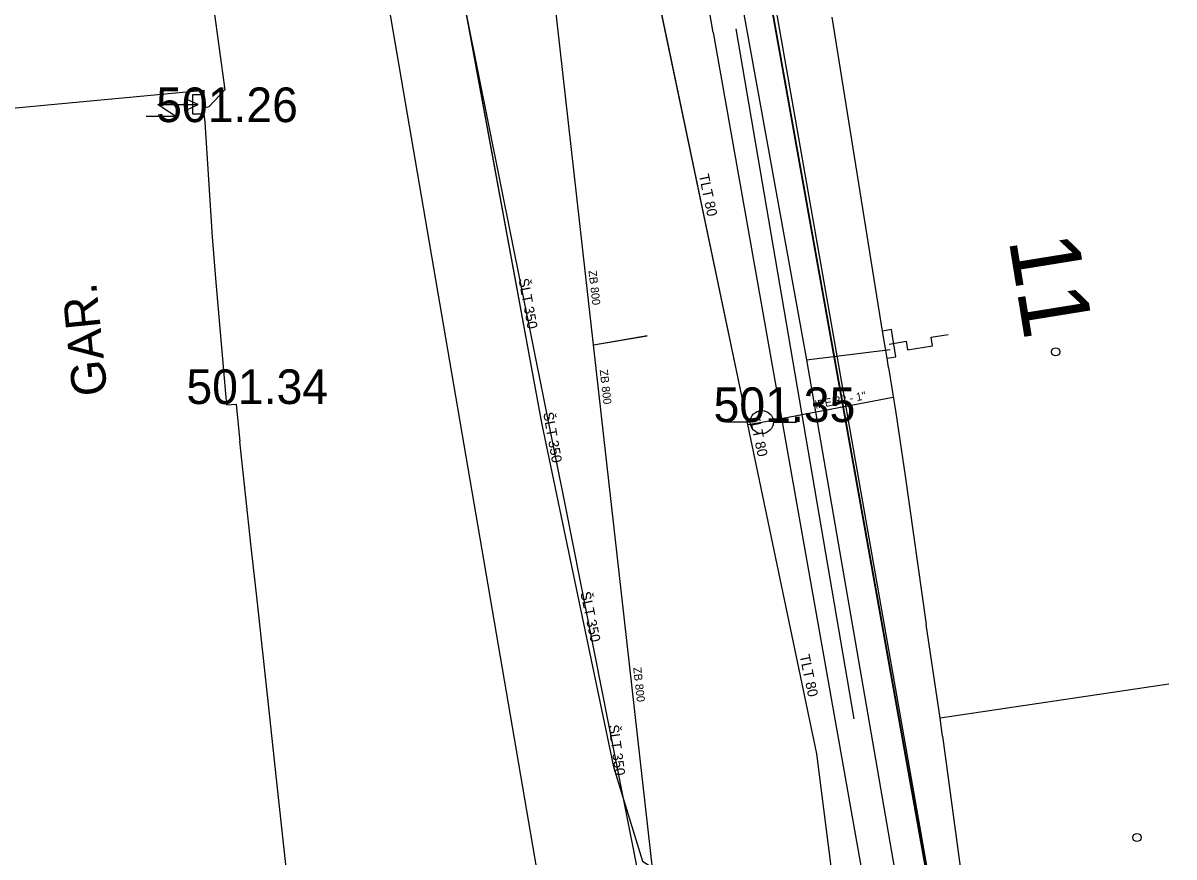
# Model space of a CAD drawing. Extents: x -669642 to -669119, y -1131006 to -1130466.
# Drawn here: x -669411.93 to -669387.02, y -1130755.27 to -1130737.23 of the extents above; entities that cross this region are included whole.
import ezdxf

# ---------------------------------------------------------------- set-up
doc = ezdxf.new("R2010")
doc.units = 0
for name, color, linetype in [('G_Bod_tecka', 7, 'Continuous'), ('G_Bod_vyska', 7, 'Continuous'), ('G_Budovy-znacky', 7, 'Continuous'), ('G_Budovy_Objekty', 7, 'Continuous'), ('G_Budovy_vstupy', 7, 'Continuous'), ('G_Cisla_orientacni', 7, 'Continuous'), ('G_Plochy_zpevnene', 7, 'Continuous'), ('G_Popisy_objektu', 7, 'Continuous'), ('G_Site-Rozvadece', 7, 'Continuous'), ('G_Site-vodovod', 7, 'Continuous'), ('G_Z_ELsilove_nadz_kotovane', 7, 'Continuous'), ('G_Z_ELsilove_podz_kotovane', 7, 'Continuous'), ('G_Z_KANAL_podz_kotovane', 7, 'Continuous'), ('G_Z_PLYNY_podz_geodeticky', 7, 'Continuous'), ('G_Z_SPOJE_nadz_kotovane', 7, 'Continuous'), ('G_Z_VODA_podz_kotovane', 7, 'Continuous'), ('G_Zabradli_Svodidla', 7, 'Continuous'), ('Vrstva 12', 7, 'Continuous'), ('Vrstva 13', 7, 'Continuous'), ('Vrstva 26', 7, 'Continuous'), ('Vrstva 3', 7, 'Continuous'), ('Vrstva 4', 7, 'Continuous'), ('Vrstva 5', 7, 'Continuous'), ('Vrstva 6', 7, 'Continuous')]:
    doc.layers.add(name, color=color, linetype=linetype)

msp = doc.modelspace()

# ---------------------------------------------------------------- linework, layer by layer
at = {"layer": 'G_Bod_tecka'}
for p, q in [((-669407.99, -1130739.37), (-669407.99, -1130739.37)), ((-669407.35, -1130745.47), (-669407.35, -1130745.47)), ((-669395.94, -1130745.86), (-669395.94, -1130745.86))]:
    msp.add_line(p, q, dxfattribs=at)
at = {"layer": 'G_Budovy-znacky'}
for centre in [(-669389.58, -1130744.34), (-669387.82, -1130754.85)]:
    msp.add_circle(centre, 0.0875, dxfattribs=at)
at = {"layer": 'G_Budovy_Objekty'}
for p, q in [((-669393.33, -1130743.89), (-669394.42, -1130737.1)), ((-669414.28, -1130739.26), (-669408.01, -1130738.68)), ((-669407.76, -1130742.75), (-669407.83, -1130741.85)), ((-669393.23, -1130744.48), (-669393.33, -1130743.89)), ((-669393.2, -1130744.68), (-669393.23, -1130744.48)), ((-669407.52, -1130745.49), (-669407.54, -1130745.24)), ((-669407.52, -1130745.49), (-669407.32, -1130745.47)), ((-669407.32, -1130745.47), (-669407.24, -1130746.28)), ((-669393.04, -1130745.66), (-669392.84, -1130747.02)), ((-669406.86, -1130749.71), (-669406.99, -1130748.56)), ((-669392.08, -1130752.27), (-669392.38, -1130750.24)), ((-669387.13, -1130751.53), (-669392.08, -1130752.27)), ((-669406.42, -1130753.78), (-669406.61, -1130752.04)), ((-669392.03, -1130752.66), (-669392.08, -1130752.27))]:
    msp.add_line(p, q, dxfattribs=at)
msp.add_lwpolyline([(-669407.99, -1130739.37), (-669408.01, -1130739.19), (-669408.01, -1130738.78), (-669408.01, -1130738.68)], dxfattribs=at)
at = {"layer": 'G_Budovy_vstupy'}
for p, q in [((-669407.83, -1130741.85), (-669407.99, -1130739.37)), ((-669407.54, -1130745.24), (-669407.76, -1130742.75)), ((-669393.2, -1130744.68), (-669393.04, -1130745.66)), ((-669406.99, -1130748.56), (-669407.24, -1130746.28)), ((-669392.84, -1130747.02), (-669392.38, -1130750.24)), ((-669406.61, -1130752.04), (-669406.86, -1130749.71)), ((-669392.03, -1130752.66), (-669391.6, -1130755.8)), ((-669406.16, -1130756.22), (-669406.42, -1130753.78))]:
    msp.add_line(p, q, dxfattribs=at)
at = {"layer": 'G_Plochy_zpevnene'}
for q in [(-669400.42, -1130717.5), (-669393.29, -1130758.32)]:
    msp.add_line((-669396.99, -1130737.43), q, dxfattribs=at)
for points in [[(-669403.5, -1130731.25), (-669400.19, -1130747.71)], [(-669400.19, -1130747.71), (-669395.02, -1130773.77)]]:
    msp.add_lwpolyline(points, dxfattribs=at)
at = {"layer": 'G_Site-Rozvadece'}
for p, q in [((-669408.01, -1130738.78), (-669408.26, -1130738.78)), ((-669408.26, -1130738.78), (-669408.26, -1130739.19)), ((-669408.64, -1130739.24), (-669409.015, -1130738.99)), ((-669409.015, -1130738.99), (-669408.14, -1130738.99)), ((-669408.14, -1130738.99), (-669408.385, -1130738.88)), ((-669408.385, -1130739.1), (-669408.14, -1130738.99)), ((-669409.266, -1130739.24), (-669408.64, -1130739.24)), ((-669408.26, -1130739.19), (-669408.01, -1130739.19)), ((-669393.13, -1130743.86), (-669393.33, -1130743.89)), ((-669393.04, -1130744.45), (-669393.13, -1130743.86)), ((-669393.23, -1130744.48), (-669393.04, -1130744.45))]:
    msp.add_line(p, q, dxfattribs=at)
msp.add_lwpolyline([(-669393.18, -1130744.171), (-669392.817, -1130744.113), (-669392.788, -1130744.294), (-669392.243, -1130744.207), (-669392.271, -1130744.026), (-669391.908, -1130743.966)], dxfattribs=at)
at = {"layer": 'G_Site-vodovod'}
for points in [[(-669396.19, -1130745.86), (-669396.69, -1130745.86)], [(-669395.69, -1130745.86), (-669395.19, -1130745.86)]]:
    msp.add_lwpolyline(points, dxfattribs=at)
msp.add_circle((-669395.94, -1130745.86), 0.25, dxfattribs=at)
at = {"layer": 'G_Z_ELsilove_nadz_kotovane'}
msp.add_lwpolyline([(-669396.504, -1130732), (-669391.98, -1130757.716), (-669387.149, -1130787.013)], dxfattribs=at)
at = {"layer": 'G_Z_ELsilove_podz_kotovane'}
for points in [[(-669397.44, -1130624.27), (-669398.48, -1130651.54), (-669400.06, -1130690.34), (-669400.27, -1130706.05), (-669396.56, -1130732.21), (-669391.83, -1130758.66)], [(-669396.48, -1130732.09), (-669396.75, -1130732.17), (-669397.35, -1130731.84), (-669398.24, -1130732.07), (-669402.17, -1130732.63), (-669405.31, -1130733.19), (-669407.55, -1130733.53), (-669408.02, -1130733.78), (-669408.02, -1130734.35), (-669407.93, -1130735.98), (-669407.56, -1130738.67), (-669407.91, -1130739.04), (-669408.01, -1130739.07)]]:
    msp.add_lwpolyline(points, dxfattribs=at)
at = {"layer": 'G_Z_KANAL_podz_kotovane'}
msp.add_line((-669399.58, -1130744.19), (-669398.42, -1130743.99), dxfattribs=at)
msp.add_lwpolyline([(-669394.69, -1130773.67), (-669395.62, -1130769.37), (-669397.4, -1130761.18), (-669397.96, -1130758.61), (-669398.24, -1130756.09), (-669399.58, -1130744.19), (-669400.54, -1130735.66), (-669400.97, -1130731.84), (-669401.06, -1130731.05), (-669402.01, -1130726.02), (-669401.65, -1130724.4), (-669401.82, -1130723.24), (-669402.71, -1130717.15), (-669403.44, -1130712.15), (-669404.01, -1130708.24), (-669405.38, -1130698.86), (-669405.54, -1130697.79)], dxfattribs=at)
at = {"layer": 'G_Z_PLYNY_podz_geodeticky'}
for points in [[(-669400.98, -1130689.56), (-669400.99, -1130709.56), (-669398.76, -1130723.26), (-669397.99, -1130727.16), (-669397.8, -1130727.9), (-669397.32, -1130731.57), (-669394.97, -1130744.51), (-669391.88, -1130762.42), (-669391.21, -1130766.34), (-669390.43, -1130771.32)], [(-669394.97, -1130744.51), (-669393.16, -1130744.29)]]:
    msp.add_lwpolyline(points, dxfattribs=at)
at = {"layer": 'G_Z_SPOJE_nadz_kotovane'}
msp.add_lwpolyline([(-669406.55, -1130722.06), (-669400.29, -1130758.6), (-669393.51, -1130791.5)], dxfattribs=at)
at = {"layer": 'G_Z_VODA_podz_kotovane'}
for points in [[(-669387.02, -1130812.53), (-669389.23, -1130792.08), (-669391, -1130779.42), (-669391.97, -1130772.22), (-669392.06, -1130771.92), (-669391.97, -1130771.16), (-669393.13, -1130764.98), (-669393.69, -1130761.37), (-669394.75, -1130753.04), (-669396.24, -1130745.91), (-669399.34, -1130731.13), (-669400.46, -1130726.23), (-669400.61, -1130725.04), (-669400.78, -1130724.52), (-669402.59, -1130713.28), (-669402.7, -1130712.61), (-669402.95, -1130701.47), (-669402.25, -1130693.89), (-669402.71, -1130680.24), (-669402.15, -1130669.87), (-669400.75, -1130656.95), (-669398.85, -1130641.75)], [(-669403.09, -1130650.73), (-669405.21, -1130670.54), (-669406.48, -1130689.47), (-669407.14, -1130697.84), (-669406.32, -1130715.38), (-669403.7, -1130729.64), (-669400.71, -1130745.88), (-669399.15, -1130753.32), (-669398.52, -1130755.36), (-669396.1, -1130756.91), (-669395.09, -1130760.49), (-669394.09, -1130765.4), (-669391.66, -1130786.81), (-669388.98, -1130811.25)], [(-669396.24, -1130745.91), (-669395.94, -1130745.86), (-669393.1, -1130745.32)]]:
    msp.add_lwpolyline(points, dxfattribs=at)
at = {"layer": 'G_Zabradli_Svodidla'}
msp.add_line((-669396.5, -1130737.35), (-669393.95, -1130752.28), dxfattribs=at)
at = {"layer": 'Vrstva 12'}
msp.add_lwpolyline([(-669394.689, -1130773.674), (-669395.624, -1130769.369), (-669397.401, -1130761.182), (-669397.96, -1130758.61), (-669398.244, -1130756.087), (-669399.582, -1130744.192), (-669400.541, -1130735.664), (-669400.971, -1130731.838), (-669401.06, -1130731.05), (-669402.007, -1130726.018), (-669401.65, -1130724.4), (-669401.819, -1130723.242), (-669402.711, -1130717.147), (-669403.441, -1130712.15), (-669404.013, -1130708.242), (-669405.385, -1130698.862), (-669405.541, -1130697.793)], dxfattribs=at)
at = {"layer": 'Vrstva 13'}
msp.add_line((-669399.582, -1130744.192), (-669398.424, -1130743.992), dxfattribs=at)
at = {"layer": 'Vrstva 26'}
for points in [[(-669387.019, -1130812.528), (-669389.231, -1130792.082), (-669391.001, -1130779.42), (-669391.97, -1130772.22), (-669392.06, -1130771.92), (-669391.97, -1130771.16), (-669393.133, -1130764.977), (-669393.689, -1130761.37), (-669394.75, -1130753.038), (-669396.244, -1130745.914), (-669399.343, -1130731.135), (-669400.461, -1130726.23), (-669400.612, -1130725.037), (-669400.78, -1130724.52), (-669402.594, -1130713.284), (-669402.695, -1130712.614), (-669402.948, -1130701.466), (-669402.247, -1130693.89), (-669402.705, -1130680.236), (-669402.147, -1130669.872), (-669400.746, -1130656.946), (-669398.853, -1130641.75)], [(-669403.087, -1130650.733), (-669405.214, -1130670.54), (-669406.476, -1130689.467), (-669407.14, -1130697.842), (-669406.32, -1130715.384), (-669403.695, -1130729.64), (-669400.705, -1130745.879), (-669399.153, -1130753.32), (-669398.519, -1130755.364), (-669396.099, -1130756.914), (-669395.09, -1130760.491), (-669394.091, -1130765.401), (-669391.664, -1130786.81), (-669388.978, -1130811.253)], [(-669396.244, -1130745.914), (-669395.94, -1130745.86), (-669393.098, -1130745.32)]]:
    msp.add_lwpolyline(points, dxfattribs=at)
at = {"layer": 'Vrstva 5'}
for p, q in [((-669396.56, -1130732.21), (-669391.83, -1130758.66)), ((-669391.83, -1130758.66), (-669396.56, -1130732.21))]:
    msp.add_line(p, q, dxfattribs=at)
at = {"layer": 'Vrstva 6'}
msp.add_line((-669395.94, -1130745.86), (-669395.94, -1130745.86), dxfattribs=at)

# ---------------------------------------------------------------- texts
at = {"layer": 'G_Bod_vyska'}
for s, p in [('501.26', (-669409.048, -1130739.37)), ('501.34', (-669408.394, -1130745.47)), ('501.35', (-669396.984, -1130745.86))]:
    msp.add_text(s, height=0.75, dxfattribs=at).set_placement(p)
at = {"layer": 'G_Cisla_orientacni'}
msp.add_text('11', height=1.5, rotation=279.1874, dxfattribs=at).set_placement((-669390.599, -1130741.91))
at = {"layer": 'G_Popisy_objektu'}
msp.add_text('GAR.', height=0.75, rotation=95.7832, dxfattribs=at).set_placement((-669410.102, -1130745.26))
at = {"layer": 'Vrstva 3'}
for rotation, p in [(276.4276, (-669399.691, -1130742.585)), (276.4276, (-669399.449, -1130744.732)), (276.3828, (-669398.724, -1130751.173))]:
    msp.add_text('ZB 800', height=0.1755, rotation=rotation, dxfattribs=at).set_placement(p)
at = {"layer": 'Vrstva 4'}
for s, height, rotation, p in [('TLT 80', 0.2194, 281.8644, (-669397.304, -1130740.515)), ('ŠLT 350', 0.2194, 280.4382, (-669401.206, -1130742.769)), ('lPE 32 - 1"', 0.17551, 10.6692, (-669394.768, -1130745.573)), ('ŠLT 350', 0.2194, 280.1755, (-669400.672, -1130745.664)), ('TLT 80', 0.2194, 281.8315, (-669396.214, -1130745.714)), ('ŠLT 350', 0.2194, 281.7853, (-669399.867, -1130749.551)), ('TLT 80', 0.2194, 281.8644, (-669395.124, -1130750.912)), ('ŠLT 350', 0.2194, 277.6066, (-669399.257, -1130752.422))]:
    msp.add_text(s, height=height, rotation=rotation, dxfattribs=at).set_placement(p)

doc.saveas('drawing.dxf')
